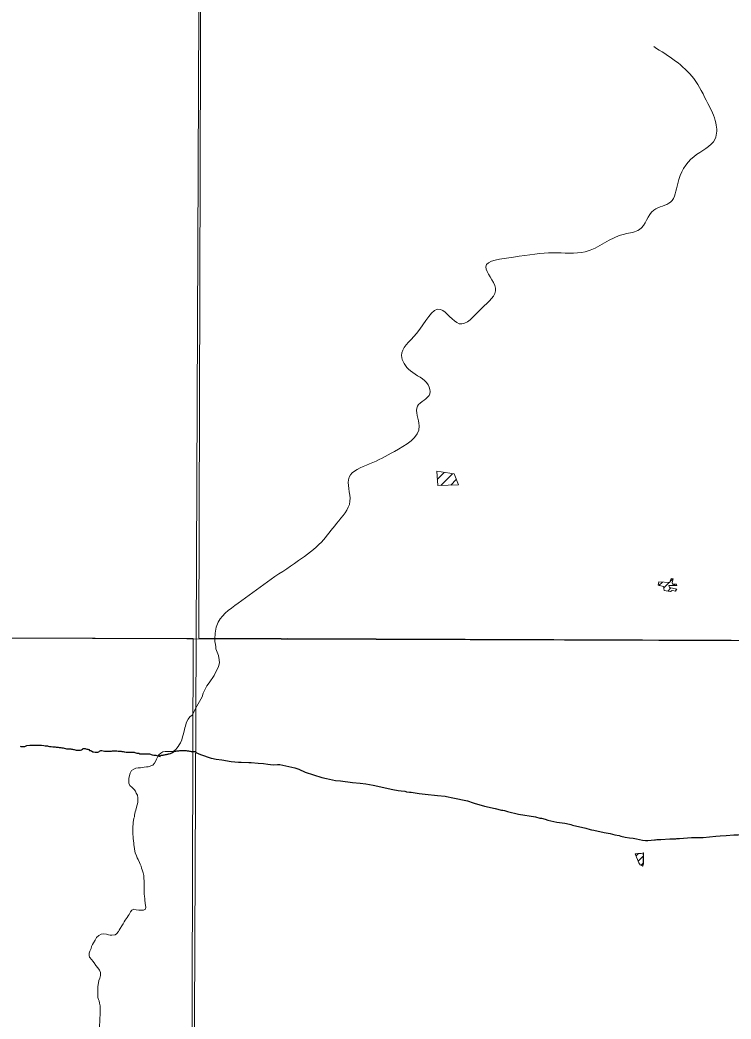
# Model space of a CAD drawing. Extents: x -1643653 to 4543381, y 1624270 to 13878484.
# Drawn here: x 595557 to 599739, y 8907693 to 8913574 of the extents above; entities that cross this region are included whole.
import ezdxf

# ---------------------------------------------------------------- set-up
doc = ezdxf.new("R2010")
doc.units = 0
doc.header["$LTSCALE"] = 160
doc.layers.add('6', color=7, linetype='Continuous', lineweight=13)
doc.layers.add('60', color=7, linetype='Continuous', lineweight=13)

msp = doc.modelspace()

# ---------------------------------------------------------------- linework, layer by layer
at = {"layer": '6'}
for p, q in [((598011.9, 8910870), (598052.8, 8910910.9)), ((598032.2, 8910833.7), (598101.8, 8910903.3)), ((598090.8, 8910835.7), (598123.8, 8910868.8)), ((599315.9, 8910245.3), (599335.8, 8910265.2)), ((599343.8, 8910230.8), (599375.6, 8910262.5)), ((599379.9, 8910266.9), (599397.8, 8910284.7)), ((599367.8, 8910212.3), (599386.4, 8910230.9)), ((599400.9, 8910245.4), (599408.4, 8910253)), ((599410.3, 8910212.4), (599419.1, 8910221.2)), ((574653.9, 8910009.3), (626625.7, 8909822.1)), ((599180, 8908652.7), (599194.5, 8908667.1)), ((599192.6, 8908622.8), (599224, 8908654.2)), ((599210.4, 8908598.2), (599221.5, 8908609.3))]:
    msp.add_line(p, q, dxfattribs=at)
at = {"layer": '6', "lineweight": 25}
msp.add_line((596590.3, 8909268.1), (596591.5, 8909261.3), dxfattribs=at)
at = {"layer": '6'}
for points in [[(596655.5, 8924715.8), (596593.3, 8909930.3), (596531.7, 8896026.7)], [(596627.8, 8909589.1), (596635.4, 8909611), (596655.3, 8909654), (596669.8, 8909672.5), (596698.4, 8909714.8), (596724.9, 8909769.1), (596729.8, 8909790.3), (596729.5, 8909807.5), (596724.5, 8909833.3), (596708.7, 8909872.6), (596708.4, 8909884.4), (596706.9, 8909897.8), (596703.8, 8909915.9)], [(596275.7, 8909174.6), (596288.2, 8909175.5), (596301.7, 8909176.9), (596311.7, 8909178.4), (596338.8, 8909188.3), (596347.8, 8909199.7), (596355.9, 8909212.7), (596359.4, 8909222.7), (596366.5, 8909233.7), (596373.6, 8909248.1), (596385.6, 8909259.1), (596397.7, 8909265.5), (596411.7, 8909268.9), (596453.7, 8909268.7), (596465.8, 8909273.5), (596474, 8909279.4), (596480.5, 8909287.6), (596487.5, 8909297.6), (596493.4, 8909307), (596502, 8909319.5), (596508.7, 8909337), (596514, 8909354.6), (596516.7, 8909367), (596520.3, 8909380.5), (596523.9, 8909397), (596527.4, 8909408), (596531, 8909417.9), (596535.1, 8909433.9), (596539.1, 8909443.9), (596545.7, 8909457.9), (596556.2, 8909471.9), (596569.8, 8909481.8), (596597.3, 8909535.3), (596627.8, 8909589.1)], [(596220.8, 8908789.1), (596221, 8908826.6), (596222.1, 8908840.6), (596223.1, 8908851.1), (596225.2, 8908861.6), (596226.2, 8908874.6), (596230.3, 8908884.1), (596230.8, 8908893.6), (596235.4, 8908912.1), (596239, 8908923.6), (596243, 8908940.1), (596246.6, 8908953.6), (596250.7, 8908967.6), (596250.8, 8908984.6), (596249.8, 8908995.6), (596247.4, 8909010.6), (596240.9, 8909023.6), (596237.5, 8909034.2), (596228.5, 8909045.2), (596217.1, 8909056.8), (596203.1, 8909066.9), (596197.7, 8909081.4), (596197.7, 8909093.9), (596198.3, 8909109.9), (596201.9, 8909127.4), (596205.9, 8909140.9), (596214, 8909155.9), (596227.1, 8909164.8), (596238.6, 8909169.8), (596251.6, 8909171.7), (596265.1, 8909172.6), (596275.7, 8909174.6)], [(595978.5, 8908119.2), (595983.6, 8908131.2), (595989.1, 8908141.2), (595998.7, 8908158.2), (596006.8, 8908172.2), (596020.8, 8908184.6), (596035.4, 8908193.5), (596045.9, 8908194), (596065.9, 8908192.4), (596076.9, 8908188.3), (596086.9, 8908186.8), (596097.9, 8908186.7), (596116.5, 8908188.6), (596125, 8908195.1), (596136.1, 8908207.5), (596141.1, 8908216), (596146.2, 8908226.5), (596156.2, 8908242.4), (596163.3, 8908252.9), (596170.8, 8908264.4), (596174.9, 8908274.4), (596180.9, 8908283.3), (596187, 8908291.3), (596194, 8908300.8), (596199.6, 8908309.3), (596207.2, 8908323.2), (596215.2, 8908333.7), (596227.7, 8908339.2), (596241.2, 8908336.6), (596255.7, 8908334.5), (596271.8, 8908333.4), (596283.3, 8908333.4), (596295.1, 8908339.9), (596297.3, 8908350.8), (596295.4, 8908360.8), (596293, 8908375.8), (596291.5, 8908391.9), (596290.6, 8908401.9), (596288.6, 8908413.9), (596288.2, 8908429.9), (596287.8, 8908446.9), (596288, 8908490.5), (596286.6, 8908508), (596286.1, 8908518), (596285.2, 8908537.5), (596281.3, 8908553.1), (596275.8, 8908571.1), (596272.4, 8908582.1), (596269.5, 8908592.7), (596263.5, 8908604.7), (596260, 8908614.2), (596252.6, 8908632.3), (596246.7, 8908642.8), (596243.2, 8908653.3), (596234.8, 8908671.4), (596232.8, 8908681.4), (596229.9, 8908695.4), (596228, 8908709), (596227, 8908719.5), (596226, 8908729), (596225.1, 8908743), (596223.7, 8908756), (596222.7, 8908768.5), (596221.8, 8908778.6), (596220.8, 8908789.1)], [(599174.8, 8908665), (599181.8, 8908664.8), (599191.6, 8908667.3), (599201.1, 8908666.7), (599210.7, 8908667.4), (599224.2, 8908672.1), (599225, 8908672.2), (599220.6, 8908592.6)], [(599224.2, 8908672.1), (599223.5, 8908670.4), (599225.7, 8908647.6), (599225.6, 8908640.5)], [(599220.6, 8908592.6), (599204.7, 8908601.3), (599197.1, 8908612.2), (599174.8, 8908665)], [(599225.6, 8908640.5), (599225.3, 8908603.8), (599222, 8908600), (599219.8, 8908595.6), (599220.6, 8908592.6)], [(596014.3, 8907828.6), (596014.4, 8907881.9), (596016.5, 8907895.9), (596018.1, 8907906.9), (596021.6, 8907919.9), (596026.2, 8907932.8), (596029.8, 8907948.8), (596029.8, 8907966.3), (596024.4, 8907980.4), (596014.5, 8907995), (596004, 8908008), (595994.1, 8908024.1), (595986.1, 8908034.1), (595979.2, 8908041.2), (595966.7, 8908056.8), (595963.3, 8908066.3), (595963.8, 8908080.8), (595967.9, 8908092.8), (595975, 8908108.8), (595978.5, 8908119.2)], [(596049.9, 8907479.9), (596046.2, 8907490.3), (596040.2, 8907503.9), (596038.8, 8907519.4), (596035.3, 8907529.4), (596031.9, 8907545.5), (596030.4, 8907555.5), (596029.5, 8907568.5), (596025.6, 8907582), (596024.6, 8907598.1), (596024.9, 8907649.1), (596025.4, 8907658.6), (596026, 8907674.1), (596026.5, 8907683.6), (596027.6, 8907700.1), (596029.2, 8907716.6), (596029.4, 8907756.2), (596027.9, 8907771.7), (596025, 8907786.7), (596022.6, 8907799.7), (596019.1, 8907808.8), (596014.2, 8907819.3), (596014.3, 8907828.6)]]:
    msp.add_lwpolyline(points, dxfattribs=at)
for points in [[(607600.8, 8920952.4), (596639.8, 8920989.8), (596608.8, 8909934.4), (607569.8, 8909894.9)], [(598009.1, 8910917.7), (598014.1, 8910833.1), (598136.5, 8910837.3), (598110.5, 8910902)], [(599378.7, 8910262.3), (599314.2, 8910266.7), (599311.8, 8910246.2), (599342.8, 8910239.1), (599345.6, 8910215.6), (599383.5, 8910210), (599394.2, 8910216.7), (599414.6, 8910211.2), (599420, 8910223.3), (599378.4, 8910232.8), (599374.7, 8910245.7), (599420.2, 8910245.3), (599418.8, 8910252.9), (599394.5, 8910253.1), (599393.8, 8910262.9), (599400.1, 8910284.1), (599388, 8910287.2), (599381, 8910270.6)], [(596575.8, 8909932.4), (585614.8, 8909969.8), (585583.8, 8898914.4), (596544.8, 8898874.9)]]:
    msp.add_lwpolyline(points, close=True, dxfattribs=at)
at = {"layer": '6', "lineweight": 25}
for points in [[(595557.4, 8909298.7), (595561.5, 8909298.4), (595565.6, 8909298.4), (595574.5, 8909297.8), (595579.1, 8909297.8), (595585.6, 8909297.8), (595597.6, 8909303.7)], [(595597.6, 8909303.7), (595615.6, 8909305.1), (595622.6, 8909305), (595627.6, 8909305), (595639.1, 8909304.9), (595644.1, 8909304.9), (595655.6, 8909304.8), (595662.1, 8909304.8), (595676.6, 8909304.7), (595683.6, 8909304.6), (595697.6, 8909303), (595705.6, 8909302), (595718.6, 8909300.9), (595723.1, 8909299.3), (595731.1, 8909298.3), (595739.6, 8909297.2), (595750.1, 8909295.7), (595754.6, 8909295.1), (595764.1, 8909294.6), (595769.1, 8909294), (595781.6, 8909293), (595787.1, 8909292.4), (595797.6, 8909290.8), (595802.6, 8909290.3), (595811.1, 8909289.3), (595817.6, 8909287.2), (595824.6, 8909285.7), (595831.1, 8909284.1), (595838.1, 8909283.6), (595844.6, 8909283.5), (595850.1, 8909283), (595856.1, 8909282.9), (595860.6, 8909281.9), (595866.1, 8909281.4), (595871, 8909280.3), (595876, 8909278.8), (595881.5, 8909277.8), (595888.5, 8909276.7), (595895, 8909276.2), (595900.5, 8909275.7), (595907.5, 8909275.6), (595913, 8909275.6), (595919.1, 8909278.5), (595925.6, 8909282.5), (595929.6, 8909285.5), (595933.6, 8909285.9), (595939.6, 8909285.9), (595944.6, 8909283.4), (595951.1, 8909281.8), (595957.1, 8909280.8), (595962.1, 8909279.2), (595966.5, 8909274.7), (595972.5, 8909274.2), (595978.5, 8909271.1), (595985.5, 8909266.1), (595990.5, 8909266), (595998.5, 8909265), (596002.5, 8909265), (596008, 8909264.9), (596012, 8909264.9), (596016, 8909264.9), (596020, 8909265.8), (596024, 8909269.8), (596028.6, 8909272.8), (596032.6, 8909273.8), (596038.6, 8909273.7), (596054.5, 8909269.1)], [(596054.5, 8909269.1), (596070.6, 8909270.5), (596075.6, 8909270.5), (596081.1, 8909270.4), (596085.1, 8909270.4), (596096.1, 8909270.8), (596101.6, 8909271.8), (596111.1, 8909272.2), (596117.6, 8909272.2), (596121.6, 8909272.2), (596127.1, 8909271.1), (596135.1, 8909269.6), (596139.6, 8909269.1), (596146.1, 8909269), (596152.1, 8909269), (596156.6, 8909268.4), (596163.6, 8909267.4), (596169.1, 8909266.4), (596174.6, 8909265.3), (596181.6, 8909264.8), (596187.6, 8909264.7), (596193.1, 8909264.2), (596200.1, 8909264.2), (596206.6, 8909264.1), (596212.1, 8909264.1), (596218.6, 8909264), (596224.1, 8909264), (596228.6, 8909263.5), (596233.1, 8909262.4), (596237.6, 8909260.9), (596244, 8909258.8), (596248.5, 8909258.3), (596255.5, 8909257.3), (596262.5, 8909255.2), (596268, 8909254.7), (596273.5, 8909254.7), (596279.5, 8909254.6), (596287.5, 8909254.6), (596292, 8909254), (596301.5, 8909254), (596306.5, 8909253.4), (596312.5, 8909253.4), (596318.5, 8909253.3), (596334, 8909249.2)], [(596381.5, 8909239.4), (596369, 8909243.5), (596375, 8909243.5), (596379, 8909243.4), (596386, 8909244.4), (596390.5, 8909245.9), (596398.5, 8909246.8), (596402.5, 8909247.8), (596407.5, 8909248.3), (596413.6, 8909249.7), (596418.6, 8909250.7), (596423.6, 8909252.2), (596427.6, 8909253.1), (596431.6, 8909254.1), (596435.6, 8909255.1), (596441.6, 8909257), (596445.6, 8909258), (596449.7, 8909261), (596455.2, 8909263), (596459.7, 8909266.4), (596463.7, 8909267.4), (596469.2, 8909269.4), (596473.2, 8909270.4), (596479.2, 8909271.3), (596485.8, 8909271.8), (596490.8, 8909272.7), (596497.8, 8909274.2), (596501.8, 8909274.2), (596507.3, 8909274.1), (596511.3, 8909274.1), (596515.3, 8909274.1), (596519.3, 8909274.1), (596524.3, 8909274), (596528.3, 8909274), (596534.8, 8909273.9), (596541.3, 8909272.4), (596547.8, 8909271.4), (596553.3, 8909270.3), (596558.3, 8909269.8), (596564.3, 8909268.2), (596568.3, 8909268.2), (596574.3, 8909268.2), (596580.3, 8909268.1), (596585.8, 8909268.1), (596590.3, 8909268.1)], [(596591.5, 8909261.3), (596619.6, 8909249.8), (596682.6, 8909229.6), (596683.9, 8909229.3)], [(596334, 8909249.2), (596344.5, 8909247.2), (596349.5, 8909246.1), (596356, 8909245.6), (596381.5, 8909239.4)], [(596683.9, 8909229.3), (596711.5, 8909223.7), (596744.5, 8909219.2), (596799.3, 8909210.1), (596842.1, 8909206.1)], [(596842.1, 8909206.1), (596858.3, 8909204.6), (596902.4, 8909203.4)], [(596902.4, 8909203.4), (596917, 8909203.1), (596957.6, 8909199.9)], [(596957.6, 8909199.9), (596990.5, 8909197.3), (597014.2, 8909192.9), (597045.7, 8909189.7), (597072.2, 8909191.1)], [(597072.2, 8909191.1), (597084.7, 8909191.8), (597174.5, 8909170.9), (597197.8, 8909163.1), (597234.6, 8909146.1), (597332.2, 8909115.9), (597359.4, 8909109.1), (597359.4, 8909109.1)], [(597359.4, 8909109.1), (597413.5, 8909097.8), (597441.7, 8909094.5)], [(597441.7, 8909094.5), (597513, 8909085.9), (597557.5, 8909082.1), (597590.5, 8909077.7), (597634.7, 8909070.3), (597750.9, 8909045), (597780.8, 8909039.3), (597800, 8909036.6)], [(597800, 8909036.6), (597820.6, 8909033.7), (597826.4, 8909032.4)], [(597826.4, 8909032.4), (597831.3, 8909031.2), (597848.5, 8909029.3), (597857.5, 8909027.9)], [(597857.5, 8909027.9), (597905.8, 8909020.3), (597940, 8909016.9)], [(597940, 8909016.9), (598013.1, 8909009.7), (598058.4, 8909004.1), (598065, 8909003)], [(598065, 8909003), (598103.6, 8908996.2), (598190.4, 8908976.9), (598223.4, 8908965.7), (598229, 8908963.9)], [(598229, 8908963.9), (598288.9, 8908945.4), (598352.3, 8908932.1), (598389.3, 8908922.7), (598397.9, 8908921.9), (598406.4, 8908919.8), (598424.8, 8908915.4)], [(598424.8, 8908915.4), (598490.2, 8908899.6), (598588.7, 8908882.5), (598615.2, 8908875.7), (598623.3, 8908875.6)], [(598623.3, 8908875.6), (598624.2, 8908875.5), (598646.7, 8908868.9)], [(598646.7, 8908868.9), (598662.4, 8908864.2), (598715.2, 8908852.1), (598762.3, 8908845.3)], [(598762.3, 8908845.3), (598771.7, 8908843.9), (598796.6, 8908838.7), (598807.5, 8908834.7), (598885.4, 8908816.6), (598910.8, 8908808.4), (598918.4, 8908807.2), (598921.5, 8908806.8)], [(598921.5, 8908806.8), (598932.8, 8908805), (598993.5, 8908790.9), (599029.2, 8908784.9), (599055.3, 8908778.1), (599081.1, 8908772.6), (599091.1, 8908769.1), (599116.3, 8908762.8), (599142.3, 8908760.2), (599164.2, 8908757)], [(599164.2, 8908757), (599183.5, 8908754.2), (599218.5, 8908746.9), (599236.9, 8908744.1), (599250.4, 8908744.1)], [(599250.4, 8908744.1), (599289.5, 8908747.6), (599295, 8908748.4), (599304, 8908749.8)], [(599304, 8908749.8), (599306.6, 8908750.2), (599327.2, 8908750.6), (599380.2, 8908754.2), (599414, 8908754.8)], [(599414, 8908754.8), (599421.4, 8908755), (599436, 8908756)], [(599436, 8908756), (599508, 8908760.8), (599543.3, 8908760.8), (599576.3, 8908762.6), (599650.4, 8908769.1)], [(599650.4, 8908769.1), (599675.7, 8908771.4), (599711.8, 8908772.9), (599755.5, 8908776.9), (599782.2, 8908777), (599816.2, 8908780.5), (599821.1, 8908780.9)]]:
    msp.add_lwpolyline(points, dxfattribs=at)
at = {"layer": '6'}
msp.add_spline([(596703.8, 8909915.9), (596714.2, 8910009.9), (596839.6, 8910140.6), (597012.1, 8910266), (597195, 8910391.4), (597330.8, 8910501.1), (597419.6, 8910610.8), (597498, 8910741.4), (597492.8, 8910882.5), (597613, 8910960.9), (597759.2, 8911034), (597905.6, 8911185.6), (597895.1, 8911300.5), (597968.2, 8911373.7), (597957.8, 8911425.9), (597853.3, 8911509.5), (597801.1, 8911598.3), (597889.9, 8911729), (598031, 8911870), (598140.7, 8911786.4), (598271.3, 8911875.3), (598354.9, 8911995.4), (598297.4, 8912120.8), (598459.4, 8912178.3), (598694.5, 8912204.4), (598882.6, 8912209.7), (599112.5, 8912314.2), (599201.4, 8912340.3), (599285, 8912455.2), (599384.2, 8912502.3), (599426, 8912612.4), (599520.1, 8912769.3), (599645.5, 8912873.8), (599650.7, 8912967.9), (599603.7, 8913082.9), (599520.1, 8913229.3), (599285, 8913417.5)], degree=3, dxfattribs=at)
at = {"layer": '60', "lineweight": 25}
msp.add_spline([(814781, 9009175.5), (814787.2, 9009173.4), (814796.9, 9009173.4), (814799.4, 9009172.4), (814805.1, 9009174.5), (814805.6, 9009176.5), (814811.7, 9009179.5), (814811.7, 9009179.5), (814801.5, 9009181), (814790.7, 9009181.5), (814784.1, 9009183.1), (814777.4, 9009185.1), (814778.4, 9009175.5)], degree=3, dxfattribs=at)

doc.saveas('drawing.dxf')
